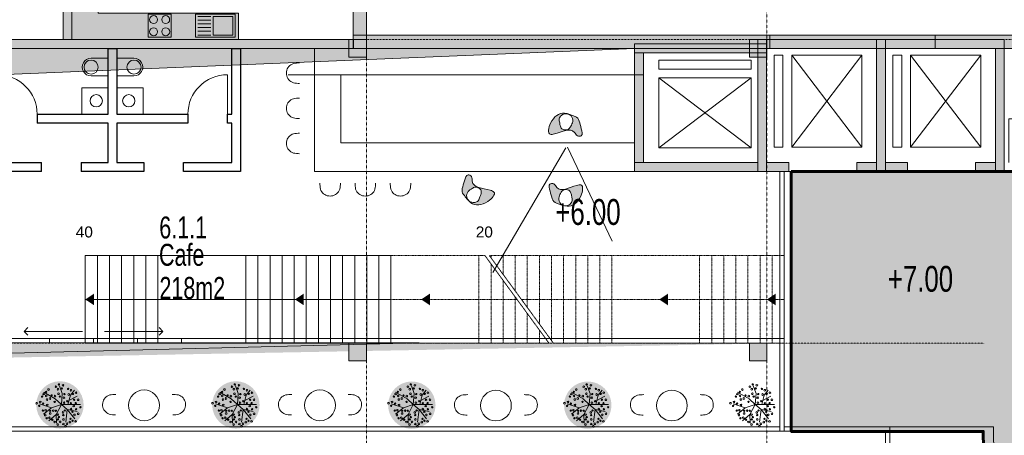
# Model space of a CAD drawing. Header units: millimetres. Extents: x -409347 to -76892, y 286088 to 1850972.
# Tile 288 of 364: x -280219 to -257834, y 1157679 to 1167140. Entities that reach past the tile are written whole.
import ezdxf

# ---------------------------------------------------------------- set-up
doc = ezdxf.new("R2010")
doc.units = ezdxf.units.MM
doc.linetypes.add('DGN Style 2', pattern=[3.08948, 1.853688, -1.235792])
doc.linetypes.add('DGN Style 4', pattern=[4.946257, 2.471584, -1.235792, 0.003089, -1.235792])
for name, color, linetype, lineweight in [('A_BU_CONCRETE_S_FILL', 7, 'Continuous', 0), ('A_BU_DOOR_S', 7, 'Continuous', 0), ('A_BU_ESC_ELE_E', 250, 'Continuous', 0), ('A_BU_FURNITURE_E', 58, 'Continuous', 0), ('A_BU_PIERCING-DOWN', 7, 'Continuous', 0), ('A_P_ERSC_TRE_A_X', 251, 'Continuous', 0), ('A_P_ERSC_TRE_V_X', 251, 'DGN Style 2', 0), ('A_P_MOEB_FES_X_X', 125, 'Continuous', 0), ('A_P_TEXT_100_X_T', 80, 'Continuous', 0), ('A_P_WAND_BET_A_X', 25, 'Continuous', 0), ('A_P_WAND_BET_V_X', 131, 'DGN Style 2', 0), ('A_P_WAND_BET_X_X', 251, 'Continuous', 30), ('W_MÖBEL FÜLLUNG', 252, 'Continuous', 0), ('W_MÖBEL LINIE', 252, 'Continuous', 13), ('W_TEXT1', 251, 'Continuous', 13), ('X_SCHRAFFUR 3', 65, 'Continuous', 0), ('Y_MENSCHEN (VOR GLAS)', 30, 'Continuous', 0), ('Z_RAUMSTEMPEL', 251, 'Continuous', 0)]:
    doc.layers.add(name, color=color, linetype=linetype, lineweight=lineweight)
doc.layers.add('A_P_ACHS_HAR_X_X', color=70, linetype='DGN Style 4', lineweight=0, transparency=0.7)
doc.styles.add('H_200-25', font='arial.ttf', dxfattribs={"width": 0.7, "height": 0.5})
doc.styles.add('HPP200-25', font='arial.ttf', dxfattribs={"width": 0.7, "height": 0.5})
doc.styles.add('HPP200-35', font='arial.ttf', dxfattribs={"width": 0.714286, "height": 0.7})
doc.styles.get("Standard").update_dxf_attribs({"font": 'arial.ttf'})

# ---------------------------------------------------------------- blocks, each defined once
blk = doc.blocks.new('Herd_4')
at = {"color": 0, "linetype": 'ByBlock', "lineweight": -2, "ltscale": 0.05}
for centre in [(721.764, 449.56), (722.04, 449.56), (721.764, 449.284), (722.039, 449.284)]:
    blk.add_circle(centre, 0.09, dxfattribs=at)
blk.add_3dface([(721.638, 449.158), (722.166, 449.158), (722.166, 449.686), (721.638, 449.686)], dxfattribs=at)
blk = doc.blocks.new('Spüle_217')
at = {"color": 0, "linetype": 'ByBlock', "lineweight": -2, "ltscale": 0.05}
for p, q in [((723.068, 449.635), (722.768, 449.635)), ((723.068, 449.55), (722.768, 449.55)), ((723.068, 449.465), (722.768, 449.465)), ((723.068, 449.38), (722.768, 449.38)), ((723.068, 449.295), (722.768, 449.295)), ((723.068, 449.21), (722.768, 449.21))]:
    blk.add_line(p, q, dxfattribs=at)
for points in [[(722.718, 449.685), (723.618, 449.685), (723.618, 449.16), (722.718, 449.16)], [(723.118, 449.635), (723.568, 449.635), (723.568, 449.21), (723.118, 449.21)]]:
    blk.add_3dface(points, dxfattribs=at)
blk = doc.blocks.new('*U218')
at = {"layer": 'W_MÖBEL FÜLLUNG', "transparency": 33554559, "extrusion": (0, 0, -1)}
blk.add_hatch(color=256, dxfattribs=at).paths.add_polyline_path([(1.511, 0.816), (0.911, 0.816), (0.911, 0.875), (-2.275, 0.875), (-2.275, 1.475), (1.511, 1.475)])
at = {"layer": 'W_MÖBEL FÜLLUNG', "transparency": 33554559, "extrusion": (0, 0, -1), "flags": 128}
blk.add_lwpolyline([(0.911, 0.816), (0.911, 0.875), (-2.275, 0.875), (-2.275, 1.475), (1.511, 1.475), (1.511, 0.816)], close=True, dxfattribs=at)
at = {"layer": 'W_MÖBEL LINIE', "transparency": 33554559, "extrusion": (0, 0, -1), "flags": 128}
blk.add_lwpolyline([(1.511, 0.875), (1.511, 0.816), (0.911, 0.816), (0.911, 0.875), (-2.275, 0.875), (-2.275, 1.475), (1.511, 1.475)], close=True, dxfattribs=at)
at = {"layer": 'W_MÖBEL LINIE', "transparency": 33554559, "extrusion": (0, 0, -1), "yscale": -1, "rotation": 180}
for name in ['Herd_4', 'Spüle_217']:
    blk.add_blockref(name, (721.418, -448.265), dxfattribs=at)
blk = doc.blocks.new('*U217')
at = {"layer": 'W_MÖBEL FÜLLUNG', "transparency": 33554559, "extrusion": (0, 0, -1)}
blk.add_hatch(color=256, dxfattribs=at).paths.add_polyline_path([(1.416, -1.511), (1.416, -0.911), (0.216, -0.911), (0.216, -1.511)])
at = {"layer": 'W_MÖBEL FÜLLUNG', "transparency": 33554559, "extrusion": (0, 0, -1), "flags": 128}
blk.add_lwpolyline([(1.416, -1.511), (1.416, -0.911), (0.216, -0.911), (0.216, -1.511)], close=True, dxfattribs=at)
at = {"layer": 'W_MÖBEL LINIE', "transparency": 33554559}
for p, q in [((-1.416, -0.911), (-0.216, -1.511)), ((-0.216, -0.911), (-1.416, -1.511))]:
    blk.add_line(p, q, dxfattribs=at)
blk.add_3dface([(-1.416, -1.511), (-1.416, -0.911), (-0.216, -0.911), (-0.216, -1.511)], dxfattribs=at)
at = {"layer": 'W_MÖBEL LINIE', "transparency": 33554559, "rotation": 90}
blk.add_blockref('*U218', (-0.6, 0), dxfattribs=at)
blk = doc.blocks.new('*U243')
at = {"layer": 'A_BU_DOOR_S', "transparency": 33554559}
blk.add_line((-0.332, 0.45), (-0.543, -0.425), dxfattribs=at)
blk.add_arc((-0.332, 0.45), 0.9, 256.4798, 346.4798, dxfattribs=at)
blk = doc.blocks.new('*U466')
at = {"layer": 'A_BU_ESC_ELE_E'}
for p, q in [((-0.678, -1.131), (0.678, 1.131)), ((0.908, -0.956), (-0.908, 0.956))]:
    blk.add_line(p, q, dxfattribs=at)
blk.add_3dface([(0.908, -0.956), (0.678, 1.131), (-0.908, 0.956), (-0.678, -1.131)], dxfattribs=at)
blk = doc.blocks.new('*U263')
at = {"layer": 'A_P_MOEB_FES_X_X', "flags": 128}
for points in [[(0.094, 0.2), (-0.294, 0.2), (-0.294, -0.2), (0.094, -0.2)], [(0.094, 0.2), (0.094, 0.2)]]:
    blk.add_lwpolyline(points, dxfattribs=at)
at = {"layer": 'A_P_MOEB_FES_X_X'}
blk.add_circle((0.094, 0), 0.16, dxfattribs=at)
blk.add_arc((0.094, 0), 0.2, 269.9876, 89.9876, dxfattribs=at)
blk = doc.blocks.new('stairss')
at = {"layer": 'A_P_ERSC_TRE_A_X', "linetype": 'Continuous', "true_color": 0x000000, "transparency": 33554508, "extrusion": (0, 0, -1)}
for points in [[(278253, 1460654), (278253, 1460787), (278253, 1460920), (278453, 1460787)], [(273486, 1460654), (273486, 1460787), (273486, 1460920), (273686, 1460787)], [(270617, 1460654), (270617, 1460787), (270617, 1460920), (270817, 1460787)], [(265204, 1460654), (265204, 1460787), (265204, 1460920), (265404, 1460787)], [(262756, 1460654), (262756, 1460787), (262756, 1460920), (262956, 1460787)]]:
    blk.add_hatch(color=18, dxfattribs=at).paths.add_polyline_path(points)
at = {"layer": 'A_P_ERSC_TRE_A_X', "color": 18, "ltscale": 0.888069, "true_color": 0x000000, "transparency": 33554508}
for p, q in [((-278453, 1459791), (-278453, 1461791)), ((-278178, 1459791), (-278178, 1461791)), ((-277903, 1459791), (-277903, 1461791)), ((-277628, 1459791), (-277628, 1461791)), ((-277353, 1459791), (-277353, 1461791)), ((-277078, 1459791), (-277078, 1461791)), ((-276803, 1459791), (-276803, 1461791)), ((-274803, 1459791), (-274803, 1461791)), ((-274528, 1459791), (-274528, 1461791)), ((-274253, 1459791), (-274253, 1461791)), ((-273978, 1459791), (-273978, 1461791)), ((-273703, 1459791), (-273703, 1461791)), ((-273428, 1459791), (-273428, 1461791)), ((-273153, 1459791), (-273153, 1461791)), ((-272878, 1459791), (-272878, 1461791)), ((-272603, 1459791), (-272603, 1461791)), ((-272328, 1459791), (-272328, 1461791)), ((-272053, 1459791), (-272053, 1461791)), ((-271778, 1459791), (-271778, 1461791)), ((-271503, 1459791), (-271503, 1461791)), ((-271503, 1460787), (-278253, 1460787))]:
    blk.add_line(p, q, dxfattribs=at)
blk.add_3dface([(-271503, 1461791), (-278453, 1461791), (-278453, 1459791), (-271503, 1459791)], dxfattribs=at)
at = {"layer": 'A_P_ERSC_TRE_V_X', "color": 18, "ltscale": 0.888069, "true_color": 0x000000, "transparency": 33554508}
for p, q in [((-269503, 1459791), (-269503, 1461791)), ((-269228, 1461733), (-269228, 1461791)), ((-268953, 1461356), (-268953, 1461791)), ((-268678, 1460980), (-268678, 1461791)), ((-268403, 1460604), (-268403, 1461791)), ((-268128, 1460227), (-268128, 1461791)), ((-267853, 1459851), (-267853, 1461791)), ((-267578, 1459791), (-267578, 1461791)), ((-267303, 1459791), (-267303, 1461791)), ((-267028, 1459791), (-267028, 1461791)), ((-266753, 1459791), (-266753, 1461791)), ((-266478, 1459791), (-266478, 1461791)), ((-264487, 1459791), (-264487, 1461791)), ((-264212, 1459791), (-264212, 1461791)), ((-263937, 1459791), (-263937, 1461791)), ((-263662, 1459791), (-263662, 1461791)), ((-263387, 1459791), (-263387, 1461791)), ((-263112, 1459791), (-263112, 1461791)), ((-262837, 1459791), (-262837, 1461791)), ((-262562, 1459791), (-262562, 1461791)), ((-269228, 1459791), (-269228, 1461596)), ((-268953, 1459791), (-268953, 1461219)), ((-268637, 1460787), (-271503, 1460787)), ((-268678, 1459791), (-268678, 1460843)), ((-262562, 1460787), (-268537, 1460787)), ((-268403, 1459791), (-268403, 1460467)), ((-268128, 1459791), (-268128, 1460090))]:
    blk.add_line(p, q, dxfattribs=at)
for points in [[(-271503, 1461791), (-271503, 1459791), (-267909, 1459791), (-269370, 1461791)], [(-262562, 1461791), (-269270, 1461791), (-267809, 1459791), (-262562, 1459791)]]:
    blk.add_3dface(points, dxfattribs=at)
at = {"char_height": 250, "attachment_point": 1}
for s, insert in [('40', (-278669, 1462449)), ('20', (-269575, 1462449))]:
    blk.add_mtext_dynamic_manual_height_columns(s, width=202622.11, gutter_width=1250, heights=[0], dxfattribs=dict(at, insert=insert))

msp = doc.modelspace()

# ---------------------------------------------------------------- hatches: boundary and pattern name
at = {"layer": 'A_BU_CONCRETE_S_FILL', "ltscale": 4.744342, "extrusion": (0, 0, -1)}
for points in [[(272335, 1166486), (272332, 1181836), (272632, 1181836), (272635, 1166486)], [(272635, 1166486), (263166, 1166486), (263166, 1166786), (272635, 1166786)], [(263166, 1166486), (259406, 1166486), (259406, 1166786), (263166, 1166786)], [(259406, 1166486), (255529, 1166486), (255529, 1166786), (259406, 1166786)]]:
    msp.add_hatch(color=256, dxfattribs=at).paths.add_polyline_path(points, flags=0)
at = {"layer": 'A_BU_CONCRETE_S_FILL', "extrusion": (0, 0, -1)}
msp.add_hatch(color=256, dxfattribs=at).paths.add_polyline_path([(279232, 1166686), (279032, 1166686), (279032, 1172911), (279232, 1172911)], flags=0)
at = {"layer": 'A_BU_CONCRETE_S_FILL'}
msp.add_hatch(color=256, dxfattribs=at).paths.add_polyline_path([(-294969, 1166486), (-294969, 1166686), (-272627, 1166686), (-272627, 1166486)], flags=0)
for points in [[(-272334, 1166686), (-272734, 1166686), (-272733, 1166286), (-272333, 1166286)], [(-263230, 1166686), (-263630, 1166686), (-263630, 1166286), (-263230, 1166286)], [(-266038, 1166387), (-266238, 1166387), (-266238, 1165884), (-266038, 1165884)], [(-263238, 1163686), (-263238, 1163886), (-262735, 1163886), (-262735, 1163686)], [(-260538, 1163686), (-260538, 1163886), (-260035, 1163886), (-260035, 1163686)], [(-272733, 1159374), (-272734, 1159774), (-272334, 1159774), (-272333, 1159374)], [(-263630, 1159374), (-263630, 1159774), (-263230, 1159774), (-263230, 1159374)]]:
    msp.add_hatch(color=256, dxfattribs=at).paths.add_polyline_path(points)
at = {"layer": 'A_BU_CONCRETE_S_FILL', "extrusion": (0, 0, -1)}
for points in [[(266238, 1166587), (263238, 1166587), (263238, 1166387), (266238, 1166387)], [(263438, 1163686), (263238, 1163686), (263238, 1166687), (263438, 1166687)], [(263438, 1166486), (263438, 1166686), (260538, 1166686), (260538, 1166486)], [(263438, 1166587), (263238, 1166587), (263238, 1163686), (263438, 1163686)], [(260738, 1163686), (260538, 1163686), (260538, 1166687), (260738, 1166687)], [(260738, 1166486), (260738, 1166686), (257837, 1166686), (257837, 1166486)], [(260738, 1166486), (260738, 1163686), (260538, 1163686), (260538, 1166486)], [(258037, 1166486), (258037, 1163686), (257837, 1163686), (257837, 1166486)], [(266038, 1163886), (266238, 1163886), (266238, 1165884), (266038, 1165884)], [(266238, 1163686), (266238, 1163886), (263438, 1163886), (263438, 1163686)], [(261190, 1163886), (261190, 1163686), (260738, 1163686), (260738, 1163886)], [(258489, 1163886), (258489, 1163686), (258037, 1163686), (258037, 1163886)]]:
    msp.add_hatch(color=256, dxfattribs=at).paths.add_polyline_path(points)
at = {"layer": 'A_BU_CONCRETE_S_FILL', "lineweight": 60, "true_color": 0x991b1e, "transparency": 33554470}
h = msp.add_hatch(color=244, dxfattribs=at)
h.dxf.hatch_style = 1
h.paths.add_polyline_path([(-255837, 1163686), (-262677, 1163686), (-262677, 1157767), (-258313, 1157767), (-257797, 1131242), (-228236, 1131242), (-228136, 1139191), (-231087, 1139191), (-231087, 1144792), (-228287, 1144792), (-228236, 1155616), (-233587, 1155600), (-233555, 1138695), (-242703, 1137171), (-248156, 1136239), (-255805, 1138864)])
at = {"layer": 'A_BU_PIERCING-DOWN'}
for points in [[(-295377, 1159883), (-295377, 1163686), (-294969, 1163686), (-294969, 1166486), (-266238, 1166486), (-293832, 1165341)], [(-295377, 1157875), (-295377, 1159783), (-262937, 1159774), (-294729, 1159183)]]:
    msp.add_hatch(color=256, dxfattribs=at).paths.add_polyline_path(points)
at = {"layer": 'X_SCHRAFFUR 3', "transparency": 33554508}
h = msp.add_hatch(color=256, dxfattribs=at)
edge = h.paths.add_edge_path()
edge.add_arc((-279304, 1158371), 539, 180, 540)
h = msp.add_hatch(color=256, dxfattribs=at)
edge = h.paths.add_edge_path()
edge.add_arc((-275304, 1158371), 539, 180, 540)
h = msp.add_hatch(color=256, dxfattribs=at)
edge = h.paths.add_edge_path()
edge.add_arc((-271304, 1158365), 539, 180, 540)
h = msp.add_hatch(color=256, dxfattribs=at)
edge = h.paths.add_edge_path()
edge.add_arc((-267304, 1158365), 539, 180, 540)
at = {"layer": 'Y_MENSCHEN (VOR GLAS)', "linetype": 'Continuous', "transparency": 33554508, "extrusion": (0, 0, -1)}
h = msp.add_hatch(color=256, dxfattribs=at)
edge = h.paths.add_edge_path()
edge.add_spline(control_points=[(267592, 1164936), (267494, 1164903), (267481, 1164725), (267400, 1164487), (267559, 1164479), (267654, 1164711), (267929, 1164567), (268229, 1164503), (268156, 1164886), (267877, 1165071), (267672, 1164962), (267592, 1164936)], knot_values=[0, 0, 0, 0, 0.14717, 0.223427, 0.264495, 0.315541, 0.530984, 0.576721, 0.696815, 0.881374, 1, 1, 1, 1], degree=3, periodic=0)
edge = h.paths.add_edge_path(flags=16)
edge.add_spline(control_points=[(267780, 1164996), (267823, 1165002), (267902, 1164981), (267965, 1164885), (267940, 1164795), (267932, 1164711), (267890, 1164641), (267811, 1164625), (267729, 1164641), (267683, 1164728), (267630, 1164822), (267665, 1164955), (267745, 1164991), (267780, 1164996)], knot_values=[0, 0, 0, 0, 0.121659, 0.207681, 0.296391, 0.37264, 0.453094, 0.504047, 0.594724, 0.666593, 0.772199, 0.899184, 1, 1, 1, 1], degree=3, periodic=0)
h = msp.add_hatch(color=256, dxfattribs=at)
edge = h.paths.add_edge_path()
edge.add_spline(control_points=[(270129, 1163160), (270196, 1163238), (270116, 1163398), (270063, 1163644), (269923, 1163569), (269961, 1163321), (269650, 1163303), (269360, 1163204), (269620, 1162913), (269955, 1162897), (270075, 1163096), (270129, 1163160)], knot_values=[0, 0, 0, 0, 0.14717, 0.223427, 0.264495, 0.315541, 0.530984, 0.576721, 0.696815, 0.881374, 1, 1, 1, 1], degree=3, periodic=0)
edge = h.paths.add_edge_path(flags=16)
edge.add_spline(control_points=[(269999, 1163012), (269966, 1162985), (269887, 1162962), (269784, 1163012), (269759, 1163102), (269722, 1163178), (269723, 1163259), (269782, 1163314), (269861, 1163342), (269945, 1163291), (270038, 1163238), (270076, 1163106), (270026, 1163034), (269999, 1163012)], knot_values=[0, 0, 0, 0, 0.121659, 0.207681, 0.296391, 0.37264, 0.453094, 0.504047, 0.594724, 0.666593, 0.772199, 0.899184, 1, 1, 1, 1], degree=3, periodic=0)
h = msp.add_hatch(color=256, dxfattribs=at)
edge = h.paths.add_edge_path()
edge.add_spline(control_points=[(268015, 1162962), (268114, 1162992), (268131, 1163170), (268217, 1163407), (268059, 1163418), (267958, 1163188), (267686, 1163339), (267388, 1163409), (267452, 1163025), (267728, 1162833), (267935, 1162937), (268015, 1162962)], knot_values=[0, 0, 0, 0, 0.14717, 0.223427, 0.264495, 0.315541, 0.530984, 0.576721, 0.696815, 0.881374, 1, 1, 1, 1], degree=3, periodic=0)
edge = h.paths.add_edge_path(flags=16)
edge.add_spline(control_points=[(267826, 1162906), (267783, 1162901), (267704, 1162924), (267644, 1163021), (267670, 1163110), (267680, 1163194), (267724, 1163263), (267803, 1163278), (267885, 1163259), (267929, 1163171), (267980, 1163076), (267941, 1162945), (267861, 1162911), (267826, 1162906)], knot_values=[0, 0, 0, 0, 0.121659, 0.207681, 0.296391, 0.37264, 0.453094, 0.504047, 0.594724, 0.666593, 0.772199, 0.899184, 1, 1, 1, 1], degree=3, periodic=0)

# ---------------------------------------------------------------- linework, layer by layer
at = {"color": 252, "true_color": 0x939598}
for points in [[(-278209, 1164986), (-278209, 1166486), (-278009, 1166486)], [(-278009, 1166486), (-278009, 1164986)], [(-275396, 1164986), (-275396, 1166486), (-275196, 1166486), (-275196, 1163886)], [(-279822, 1164986), (-279821, 1164986), (-279821, 1164786)], [(-279821, 1164986), (-278209, 1164986)], [(-278009, 1164986), (-276397, 1164986)], [(-276396, 1164986), (-276397, 1164986), (-276397, 1164786)], [(-276396, 1164986), (-276397, 1164986), (-276397, 1164786)], [(-275496, 1164986), (-275396, 1164986)], [(-275496, 1164786), (-275496, 1164986)], [(-278209, 1164786), (-279821, 1164786)], [(-278209, 1164786), (-278209, 1164786)], [(-278209, 1163886), (-278209, 1164786)], [(-276397, 1164786), (-278009, 1164786)], [(-278009, 1164786), (-278009, 1163886)], [(-275396, 1164786), (-275496, 1164786)], [(-275396, 1163886), (-275396, 1164786)], [(-279722, 1163686), (-281022, 1163686), (-281022, 1163886), (-279722, 1163886)], [(-279722, 1163686), (-279722, 1163886)], [(-278822, 1163886), (-278821, 1163886), (-278821, 1163686)], [(-278821, 1163886), (-278209, 1163886)], [(-278009, 1163886), (-277397, 1163886)], [(-277396, 1163886), (-277397, 1163886), (-277397, 1163686)], [(-277396, 1163886), (-277397, 1163886), (-277397, 1163686)], [(-276496, 1163886), (-275396, 1163886)], [(-275196, 1163886), (-275196, 1163686), (-276496, 1163686)], [(-276496, 1163686), (-276496, 1163886)], [(-277397, 1163686), (-278821, 1163686)]]:
    msp.add_lwpolyline(points, dxfattribs=at)
at = {"color": 244, "lineweight": 60, "true_color": 0x991b1e}
msp.add_lwpolyline([(-262677, 1163686), (-255837, 1163686), (-255805, 1138864), (-248156, 1136239), (-242703, 1137171), (-233555, 1138695), (-233587, 1155600), (-228236, 1155616), (-228287, 1144792), (-231087, 1144792), (-231087, 1139191), (-228136, 1139191), (-228236, 1131242), (-257797, 1131242), (-258313, 1157767), (-262677, 1157767), (-262677, 1163686)], dxfattribs=at)
at = {"layer": 'A_BU_CONCRETE_S_FILL', "ltscale": 4.744342}
for p, q in [((-272635, 1166486), (-272632, 1181836)), ((-272332, 1181836), (-272335, 1166486)), ((-272635, 1166486), (-272635, 1166786)), ((-272635, 1166786), (-263166, 1166786)), ((-263166, 1166486), (-263166, 1166786)), ((-263166, 1166786), (-259406, 1166786)), ((-263166, 1166786), (-263166, 1166486)), ((-259406, 1166486), (-259406, 1166786)), ((-259406, 1166786), (-255529, 1166786)), ((-259406, 1166786), (-259406, 1166486)), ((-272335, 1166486), (-272635, 1166486)), ((-263166, 1166486), (-272635, 1166486)), ((-259406, 1166486), (-263166, 1166486)), ((-255529, 1166486), (-259406, 1166486))]:
    msp.add_line(p, q, dxfattribs=at)
at = {"layer": 'A_BU_CONCRETE_S_FILL'}
for p, q in [((-279232, 1166686), (-279232, 1172911)), ((-279032, 1172911), (-279032, 1166686)), ((-272627, 1166686), (-294969, 1166686)), ((-279032, 1166686), (-279232, 1166686)), ((-272627, 1166486), (-272627, 1166686)), ((-294969, 1166486), (-272627, 1166486)), ((-272334, 1159774), (-272734, 1159774)), ((-272734, 1159774), (-272733, 1159374)), ((-272333, 1159374), (-272334, 1159774)), ((-263230, 1159774), (-263630, 1159774)), ((-263630, 1159774), (-263630, 1159374)), ((-263230, 1159374), (-263230, 1159774)), ((-272733, 1159374), (-272333, 1159374)), ((-263630, 1159374), (-263230, 1159374))]:
    msp.add_line(p, q, dxfattribs=at)
at = {"layer": 'A_BU_CONCRETE_S_FILL', "extrusion": (0, 0, -1)}
for p, q in [((-263438, 1163686), (-263438, 1166687)), ((-263438, 1166687), (-263238, 1166687)), ((-263238, 1166687), (-263238, 1163686)), ((-260738, 1163686), (-260738, 1166687)), ((-260738, 1166687), (-260538, 1166687)), ((-260538, 1166687), (-260538, 1163686)), ((-260738, 1163686), (-260738, 1166486)), ((-260738, 1166486), (-260538, 1166486)), ((-260538, 1166486), (-260538, 1163686)), ((-258037, 1163686), (-258037, 1166486)), ((-258037, 1166486), (-257837, 1166486)), ((-257837, 1166486), (-257837, 1163686)), ((-263238, 1163886), (-263238, 1163686)), ((-262735, 1163886), (-263238, 1163886)), ((-262735, 1163686), (-262735, 1163886)), ((-261190, 1163686), (-261190, 1163886)), ((-261190, 1163886), (-260738, 1163886)), ((-260738, 1163886), (-260738, 1163686)), ((-260538, 1163886), (-260538, 1163686)), ((-260035, 1163886), (-260538, 1163886)), ((-260035, 1163686), (-260035, 1163886)), ((-258489, 1163686), (-258489, 1163886)), ((-258489, 1163886), (-258037, 1163886)), ((-258037, 1163886), (-258037, 1163686)), ((-263238, 1163686), (-263438, 1163686)), ((-263238, 1163686), (-262735, 1163686)), ((-260738, 1163686), (-261190, 1163686)), ((-260538, 1163686), (-260738, 1163686)), ((-260538, 1163686), (-260738, 1163686)), ((-260538, 1163686), (-260035, 1163686)), ((-258037, 1163686), (-258489, 1163686)), ((-257837, 1163686), (-258037, 1163686))]:
    msp.add_line(p, q, dxfattribs=at)
at = {"layer": 'A_BU_CONCRETE_S_FILL', "flags": 128}
for points in [[(-272334, 1166686), (-272734, 1166686), (-272733, 1166286), (-272333, 1166286)], [(-266238, 1166587), (-263238, 1166587), (-263238, 1166387), (-266238, 1166387)], [(-263230, 1166686), (-263630, 1166686), (-263630, 1166286), (-263230, 1166286)], [(-263438, 1166587), (-263238, 1166587), (-263238, 1163686), (-263438, 1163686)], [(-266038, 1166387), (-266238, 1166387), (-266238, 1165884), (-266038, 1165884)], [(-266038, 1163886), (-266238, 1163886), (-266238, 1165884), (-266038, 1165884)], [(-266238, 1163686), (-266238, 1163886), (-263438, 1163886), (-263438, 1163686)]]:
    msp.add_lwpolyline(points, close=True, dxfattribs=at)
at = {"layer": 'A_BU_CONCRETE_S_FILL', "extrusion": (0, 0, -1), "flags": 128}
for points in [[(263438, 1166486), (263438, 1166686), (260538, 1166686), (260538, 1166486)], [(260738, 1166486), (260738, 1166686), (257837, 1166686), (257837, 1166486)]]:
    msp.add_lwpolyline(points, close=True, dxfattribs=at)
at = {"layer": 'A_BU_DOOR_S', "color": 252, "true_color": 0x939598, "extrusion": (0, 0, -1)}
msp.add_line((-275496, 1164986), (-275496, 1165886), dxfattribs=at)
msp.add_ellipse((-280722, 1164986), major_axis=(636, 636), ratio=1, start_param=5.49779, end_param=7.068586, dxfattribs=at)
at = {"layer": 'A_BU_DOOR_S', "color": 252, "true_color": 0x939598}
msp.add_ellipse((-275496, 1164986), major_axis=(-636, 636), ratio=1, start_param=5.49779, end_param=7.068586, dxfattribs=at)
at = {"layer": 'A_BU_ESC_ELE_E', "extrusion": (0, 0, -1)}
for p, q in [((-262667, 1164236), (-261072, 1166336)), ((-261072, 1164236), (-262667, 1166336)), ((-258371, 1164236), (-259967, 1166336)), ((-259966, 1164236), (-258371, 1166336))]:
    msp.add_line(p, q, dxfattribs=at)
at = {"layer": 'A_BU_ESC_ELE_E'}
for points in [[(-262867, 1166336), (-262867, 1164236), (-263067, 1164236), (-263067, 1166336)], [(-262667, 1164236), (-262667, 1166336), (-261072, 1166336), (-261072, 1164236)], [(-260167, 1166336), (-260166, 1164236), (-260366, 1164236), (-260367, 1166336)], [(-259966, 1164236), (-259967, 1166336), (-258371, 1166336), (-258371, 1164236)], [(-263588, 1166016), (-265688, 1166016), (-265688, 1166216), (-263588, 1166216)]]:
    msp.add_3dface(points, dxfattribs=at)
at = {"layer": 'A_BU_FURNITURE_E', "transparency": 33554508}
for p, q in [((-274719, 1166486), (-266238, 1166486)), ((-266238, 1166486), (-266238, 1165886)), ((-266238, 1165886), (-274119, 1165886)), ((-266238, 1164338), (-266238, 1163686))]:
    msp.add_line(p, q, dxfattribs=at)
at = {"layer": 'A_BU_FURNITURE_E', "color": 252, "true_color": 0x939598}
for p, q in [((-273519, 1163686), (-273519, 1166486)), ((-272919, 1165886), (-272919, 1164338)), ((-266238, 1165886), (-272919, 1165886)), ((-272919, 1164338), (-266238, 1164338)), ((-266238, 1163686), (-273519, 1163686))]:
    msp.add_line(p, q, dxfattribs=at)
at = {"layer": 'A_BU_PIERCING-DOWN'}
for p, q in [((-266238, 1166486), (-294969, 1166486)), ((-293832, 1165341), (-266238, 1166486)), ((-266238, 1166486), (-266238, 1166486)), ((-271138, 1159783), (-295377, 1159783)), ((-294729, 1159183), (-271138, 1159783)), ((-262937, 1159783), (-262937, 1159783))]:
    msp.add_line(p, q, dxfattribs=at)
at = {"layer": 'A_P_ACHS_HAR_X_X', "ltscale": 0.000466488, "transparency": 33554477}
for p, q in [((-272334, 1198014), (-272334, 1108014)), ((-263230, 1198014), (-263230, 1108014)), ((-218481, 1166686), (-308481, 1166686)), ((-258295, 1159774), (-308481, 1159774))]:
    msp.add_line(p, q, dxfattribs=at)
at = {"layer": 'A_P_ERSC_TRE_A_X', "ltscale": 4.744342, "transparency": 33554559}
for p, q in [((-255829, 1163686), (-262837, 1163686)), ((-262837, 1163686), (-262837, 1157875)), ((-262837, 1157875), (-258080, 1157875)), ((-258080, 1157875), (-257789, 1136611))]:
    msp.add_line(p, q, dxfattribs=at)
at = {"layer": 'A_P_MOEB_FES_X_X', "color": 252, "true_color": 0x939598, "flags": 128}
for points in [[(-278209, 1164986), (-278809, 1164986), (-278809, 1165587), (-278209, 1165587)], [(-278009, 1164986), (-277409, 1164986), (-277409, 1165587), (-278009, 1165587)]]:
    msp.add_lwpolyline(points, close=True, dxfattribs=at)
at = {"layer": 'A_P_MOEB_FES_X_X', "color": 252, "true_color": 0x939598}
for centre in [(-278478, 1165295), (-277740, 1165295)]:
    msp.add_circle(centre, 140, dxfattribs=at)
at = {"layer": 'A_P_WAND_BET_A_X', "transparency": 33554508}
for p, q in [((-280033, 1160133), (-280119, 1160045)), ((-278792, 1160045), (-280119, 1160045)), ((-280119, 1160045), (-280032, 1159958)), ((-278289, 1160045), (-276962, 1160045)), ((-276962, 1160045), (-277050, 1159958)), ((-277049, 1160133), (-276962, 1160045)), ((-279541, 1159883), (-279541, 1159783)), ((-278541, 1159883), (-278541, 1159783)), ((-277541, 1159883), (-277541, 1159783)), ((-276541, 1159883), (-276541, 1159783))]:
    msp.add_line(p, q, dxfattribs=at)
at = {"layer": 'A_P_WAND_BET_A_X'}
for p, q in [((-260434, 1157775), (-260534, 1157775)), ((-260534, 1157775), (-260534, 1140326)), ((-260434, 1140326), (-260434, 1157775))]:
    msp.add_line(p, q, dxfattribs=at)
at = {"layer": 'A_P_WAND_BET_A_X', "ltscale": 0.01}
msp.add_3dface([(-409347, 1850972), (-87526, 1850972), (-87526, 286088), (-409347, 286088)], dxfattribs=at)
at = {"layer": 'A_P_WAND_BET_A_X'}
for points in [[(-262937, 1157775), (-262837, 1157775), (-262837, 1163686), (-262937, 1163686)], [(-295377, 1157875), (-295377, 1157775), (-262937, 1157775), (-262937, 1157875)], [(-262837, 1157875), (-262837, 1157775), (-260434, 1157775), (-260434, 1157875)]]:
    msp.add_3dface(points, dxfattribs=at)
at = {"layer": 'A_P_WAND_BET_A_X', "transparency": 33554508}
for points in [[(-295377, 1159883), (-295377, 1159783), (-262937, 1159774), (-262937, 1159883)], [(-262937, 1157775), (-262837, 1157775), (-262837, 1159883), (-262937, 1159883)], [(-295377, 1157875), (-295377, 1157775), (-262937, 1157775), (-262937, 1157875)]]:
    msp.add_3dface(points, dxfattribs=at)
at = {"layer": 'A_P_WAND_BET_V_X'}
for points in [[(-393838, 1227393), (-393831, 1092383), (-110937, 1092398), (-110944, 1227408)], [(-393838, 1227383), (-393831, 1092383), (-110937, 1092398), (-110944, 1227398)]]:
    msp.add_3dface(points, dxfattribs=at)
at = {"layer": 'W_MÖBEL LINIE', "color": 252, "true_color": 0x939598, "flags": 128}
for points in [[(-273856, 1165689, -0.046214), (-273995, 1165704, -0.301411), (-274151, 1165891, -0.036991), (-274151, 1165955, -0.301411), (-273995, 1166142, -0.046214), (-273856, 1166157)], [(-273856, 1164889, -0.046214), (-273995, 1164904, -0.301411), (-274151, 1165091, -0.036991), (-274151, 1165155, -0.301411), (-273995, 1165342, -0.046214), (-273856, 1165357)], [(-273856, 1164089, -0.046214), (-273995, 1164104, -0.301411), (-274151, 1164291, -0.036991), (-274151, 1164355, -0.301411), (-273995, 1164542, -0.046214), (-273856, 1164557)], [(-272928, 1163422, -0.046214), (-272943, 1163282, -0.301411), (-273130, 1163127, -0.036991), (-273194, 1163127, -0.301411), (-273381, 1163282, -0.046214), (-273396, 1163421)], [(-272128, 1163422, -0.046214), (-272143, 1163282, -0.301411), (-272330, 1163127, -0.036991), (-272394, 1163127, -0.301411), (-272581, 1163282, -0.046214), (-272596, 1163421)], [(-271328, 1163422, -0.046214), (-271343, 1163282, -0.301411), (-271530, 1163127, -0.036991), (-271594, 1163127, -0.301411), (-271781, 1163282, -0.046214), (-271796, 1163421)]]:
    msp.add_lwpolyline(points, format="xyb", dxfattribs=at)
at = {"layer": 'W_MÖBEL LINIE', "transparency": 33554508, "flags": 128}
for points in [[(-278033, 1158611, 0.046214), (-278172, 1158598, 0.301411), (-278332, 1158415, 0.036991), (-278333, 1158351, 0.301411), (-278182, 1158161, 0.046214), (-278043, 1158143)], [(-276751, 1158611, -0.046214), (-276612, 1158598, -0.301411), (-276452, 1158415, -0.036991), (-276451, 1158351, -0.301411), (-276603, 1158161, -0.046214), (-276741, 1158143)], [(-274033, 1158611, 0.046214), (-274172, 1158598, 0.301411), (-274332, 1158415, 0.036991), (-274333, 1158351, 0.301411), (-274182, 1158161, 0.046214), (-274043, 1158143)], [(-272751, 1158611, -0.046214), (-272612, 1158598, -0.301411), (-272452, 1158415, -0.036991), (-272451, 1158351, -0.301411), (-272603, 1158161, -0.046214), (-272741, 1158143)]]:
    msp.add_lwpolyline(points, format="xyb", dxfattribs=at)
at = {"layer": 'W_MÖBEL LINIE', "color": 9, "true_color": 0xc7c8ca, "flags": 128}
for points in [[(-270033, 1158605, 0.046214), (-270172, 1158592, 0.301411), (-270332, 1158409, 0.036991), (-270333, 1158345, 0.301411), (-270182, 1158155, 0.046214), (-270043, 1158137)], [(-268751, 1158605, -0.046214), (-268612, 1158592, -0.301411), (-268452, 1158409, -0.036991), (-268451, 1158345, -0.301411), (-268603, 1158155, -0.046214), (-268741, 1158137)], [(-266033, 1158605, 0.046214), (-266172, 1158592, 0.301411), (-266332, 1158409, 0.036991), (-266333, 1158345, 0.301411), (-266182, 1158155, 0.046214), (-266043, 1158137)], [(-264751, 1158605, -0.046214), (-264612, 1158592, -0.301411), (-264452, 1158409, -0.036991), (-264451, 1158345, -0.301411), (-264603, 1158155, -0.046214), (-264741, 1158137)]]:
    msp.add_lwpolyline(points, format="xyb", dxfattribs=at)
at = {"layer": 'W_MÖBEL LINIE', "transparency": 33554508}
for centre in [(-277392, 1158362), (-273392, 1158362)]:
    msp.add_circle(centre, 350, dxfattribs=at)
at = {"layer": 'W_MÖBEL LINIE', "color": 9, "true_color": 0xc7c8ca}
for centre in [(-269392, 1158356), (-265392, 1158356)]:
    msp.add_circle(centre, 350, dxfattribs=at)
at = {"layer": 'Y_MENSCHEN (VOR GLAS)', "transparency": 33554508}
for p, q in [((-267805, 1164221), (-269460, 1161388)), ((-267763, 1164235), (-266748, 1162097))]:
    msp.add_line(p, q, dxfattribs=at)
at = {"layer": 'Y_MENSCHEN (VOR GLAS)', "transparency": 33554508, "flags": 128}
for points in [[(-279270, 1158382), (-279250, 1158630), (-279315, 1158803)], [(-279124, 1158382), (-279067, 1158595), (-278976, 1158704)], [(-275270, 1158382), (-275250, 1158630), (-275315, 1158803)], [(-275124, 1158382), (-275067, 1158595), (-274976, 1158704)], [(-271270, 1158382), (-271250, 1158630), (-271315, 1158803)], [(-271124, 1158382), (-271067, 1158595), (-270976, 1158704)], [(-267270, 1158382), (-267250, 1158630), (-267315, 1158803)], [(-267124, 1158382), (-267067, 1158595), (-266976, 1158704)], [(-263495, 1158382), (-263476, 1158630), (-263540, 1158803)], [(-263349, 1158382), (-263292, 1158595), (-263201, 1158704)], [(-279270, 1158382), (-279411, 1158508), (-279672, 1158659)], [(-279099, 1158474), (-278915, 1158568)], [(-275270, 1158382), (-275411, 1158508), (-275672, 1158659)], [(-275099, 1158474), (-274915, 1158568)], [(-271270, 1158382), (-271411, 1158508), (-271672, 1158659)], [(-271099, 1158474), (-270915, 1158568)], [(-267270, 1158382), (-267411, 1158508), (-267672, 1158659)], [(-267099, 1158474), (-266915, 1158568)], [(-263495, 1158382), (-263637, 1158508), (-263898, 1158659)], [(-263325, 1158474), (-263141, 1158568)], [(-279497, 1158304), (-279771, 1158395)], [(-279270, 1158382), (-279497, 1158304), (-279677, 1158164)], [(-279270, 1158382), (-279391, 1158151), (-279384, 1157952)], [(-279270, 1158382), (-279137, 1158268), (-278968, 1158054)], [(-279270, 1158382), (-278834, 1158382)], [(-279137, 1158268), (-279174, 1157979)], [(-279137, 1158268), (-278912, 1158220)], [(-275497, 1158304), (-275771, 1158395)], [(-275270, 1158382), (-275497, 1158304), (-275677, 1158164)], [(-275270, 1158382), (-275391, 1158151), (-275384, 1157952)], [(-275270, 1158382), (-275137, 1158268), (-274968, 1158054)], [(-275270, 1158382), (-274834, 1158382)], [(-275137, 1158268), (-275174, 1157979)], [(-275137, 1158268), (-274912, 1158220)], [(-271497, 1158304), (-271771, 1158395)], [(-271270, 1158382), (-271497, 1158304), (-271677, 1158164)], [(-271270, 1158382), (-271391, 1158151), (-271384, 1157952)], [(-271270, 1158382), (-271137, 1158268), (-270968, 1158054)], [(-271270, 1158382), (-270834, 1158382)], [(-271137, 1158268), (-271174, 1157979)], [(-271137, 1158268), (-270912, 1158220)], [(-267497, 1158304), (-267771, 1158395)], [(-267270, 1158382), (-267497, 1158304), (-267677, 1158164)], [(-267270, 1158382), (-267391, 1158151), (-267384, 1157952)], [(-267270, 1158382), (-267137, 1158268), (-266968, 1158054)], [(-267270, 1158382), (-266834, 1158382)], [(-267137, 1158268), (-267174, 1157979)], [(-267137, 1158268), (-266912, 1158220)], [(-263723, 1158304), (-263997, 1158395)], [(-263495, 1158382), (-263723, 1158304), (-263903, 1158164)], [(-263495, 1158382), (-263617, 1158151), (-263609, 1157952)], [(-263495, 1158382), (-263363, 1158268), (-263193, 1158054)], [(-263495, 1158382), (-263060, 1158382)], [(-263363, 1158268), (-263399, 1157979)], [(-263363, 1158268), (-263137, 1158220)], [(-279391, 1158151), (-279558, 1158006)], [(-275391, 1158151), (-275558, 1158006)], [(-271391, 1158151), (-271558, 1158006)], [(-267391, 1158151), (-267558, 1158006)], [(-263617, 1158151), (-263783, 1158006)]]:
    msp.add_lwpolyline(points, dxfattribs=at)
at = {"layer": 'Y_MENSCHEN (VOR GLAS)', "transparency": 33554508}
for centre, radius in [((-279619, 1158669), 15.5), ((-279564, 1158720), 19.1), ((-279394, 1158785), 19.1), ((-279350, 1158728), 19.1), ((-279329, 1158837), 15.5), ((-279261, 1158748), 15.5), ((-279234, 1158818), 19.1), ((-279120, 1158735), 15.5), ((-279053, 1158705), 19.1), ((-275619, 1158669), 15.5), ((-275564, 1158720), 19.1), ((-275394, 1158785), 19.1), ((-275350, 1158728), 19.1), ((-275329, 1158837), 15.5), ((-275261, 1158748), 15.5), ((-275234, 1158818), 19.1), ((-275120, 1158735), 15.5), ((-275053, 1158705), 19.1), ((-271619, 1158669), 15.5), ((-271564, 1158720), 19.1), ((-271394, 1158785), 19.1), ((-271350, 1158728), 19.1), ((-271329, 1158837), 15.5), ((-271261, 1158748), 15.5), ((-271234, 1158818), 19.1), ((-271120, 1158735), 15.5), ((-271053, 1158705), 19.1), ((-267619, 1158669), 15.5), ((-267564, 1158720), 19.1), ((-267394, 1158785), 19.1), ((-267350, 1158728), 19.1), ((-267329, 1158837), 15.5), ((-267261, 1158748), 15.5), ((-267234, 1158818), 19.1), ((-267120, 1158735), 15.5), ((-267053, 1158705), 19.1), ((-263845, 1158669), 15.5), ((-263789, 1158720), 19.1), ((-263619, 1158785), 19.1), ((-263575, 1158728), 19.1), ((-263554, 1158837), 15.5), ((-263487, 1158748), 15.5), ((-263460, 1158818), 19.1), ((-263345, 1158735), 15.5), ((-263279, 1158705), 19.1), ((-279710, 1158561), 15.5), ((-279675, 1158619), 19.1), ((-279616, 1158576), 19.1), ((-279598, 1158494), 19.1), ((-279530, 1158517), 19.1), ((-279493, 1158587), 15.5), ((-279418, 1158572), 19.1), ((-279336, 1158624), 19.1), ((-279307, 1158560), 15.5), ((-279215, 1158535), 19.1), ((-279203, 1158619), 15.5), ((-279137, 1158455), 15.5), ((-279103, 1158608), 19.1), ((-279010, 1158620), 15.5), ((-278982, 1158490), 15.5), ((-278939, 1158649), 19.1), ((-278892, 1158488), 19.1), ((-275710, 1158561), 15.5), ((-275675, 1158619), 19.1), ((-275616, 1158576), 19.1), ((-275598, 1158494), 19.1), ((-275530, 1158517), 19.1), ((-275493, 1158587), 15.5), ((-275418, 1158572), 19.1), ((-275336, 1158624), 19.1), ((-275307, 1158560), 15.5), ((-275215, 1158535), 19.1), ((-275203, 1158619), 15.5), ((-275137, 1158455), 15.5), ((-275103, 1158608), 19.1), ((-275010, 1158620), 15.5), ((-274982, 1158490), 15.5), ((-274939, 1158649), 19.1), ((-274892, 1158488), 19.1), ((-271710, 1158561), 15.5), ((-271675, 1158619), 19.1), ((-271616, 1158576), 19.1), ((-271598, 1158494), 19.1), ((-271530, 1158517), 19.1), ((-271493, 1158587), 15.5), ((-271418, 1158572), 19.1), ((-271336, 1158624), 19.1), ((-271307, 1158560), 15.5), ((-271215, 1158535), 19.1), ((-271203, 1158619), 15.5), ((-271137, 1158455), 15.5), ((-271103, 1158608), 19.1), ((-271010, 1158620), 15.5), ((-270982, 1158490), 15.5), ((-270939, 1158649), 19.1), ((-270892, 1158488), 19.1), ((-267710, 1158561), 15.5), ((-267675, 1158619), 19.1), ((-267616, 1158576), 19.1), ((-267598, 1158494), 19.1), ((-267530, 1158517), 19.1), ((-267493, 1158587), 15.5), ((-267418, 1158572), 19.1), ((-267336, 1158624), 19.1), ((-267307, 1158560), 15.5), ((-267215, 1158535), 19.1), ((-267203, 1158619), 15.5), ((-267137, 1158455), 15.5), ((-267103, 1158608), 19.1), ((-267010, 1158620), 15.5), ((-266982, 1158490), 15.5), ((-266939, 1158649), 19.1), ((-266892, 1158488), 19.1), ((-263935, 1158561), 15.5), ((-263900, 1158619), 19.1), ((-263842, 1158576), 19.1), ((-263823, 1158494), 19.1), ((-263755, 1158517), 19.1), ((-263718, 1158587), 15.5), ((-263643, 1158572), 19.1), ((-263561, 1158624), 19.1), ((-263532, 1158560), 15.5), ((-263440, 1158535), 19.1), ((-263428, 1158619), 15.5), ((-263362, 1158455), 15.5), ((-263328, 1158608), 19.1), ((-263235, 1158620), 15.5), ((-263207, 1158490), 15.5), ((-263164, 1158649), 19.1), ((-263118, 1158488), 19.1), ((-279834, 1158410), 19.1), ((-279774, 1158348), 15.5), ((-279753, 1158438), 19.1), ((-279691, 1158243), 15.5), ((-279686, 1158401), 15.5), ((-279632, 1158248), 19.1), ((-279593, 1158369), 19.1), ((-279524, 1158236), 15.5), ((-279458, 1158241), 19.1), ((-279424, 1158438), 15.5), ((-279396, 1158239), 15.5), ((-279211, 1158422), 19.1), ((-279194, 1158244), 15.5), ((-279055, 1158411), 15.5), ((-279052, 1158277), 19.1), ((-278989, 1158345), 19.1), ((-278946, 1158412), 15.5), ((-278937, 1158272), 15.5), ((-278840, 1158317), 15.5), ((-275834, 1158410), 19.1), ((-275774, 1158348), 15.5), ((-275753, 1158438), 19.1), ((-275691, 1158243), 15.5), ((-275686, 1158401), 15.5), ((-275632, 1158248), 19.1), ((-275593, 1158369), 19.1), ((-275524, 1158236), 15.5), ((-275458, 1158241), 19.1), ((-275424, 1158438), 15.5), ((-275396, 1158239), 15.5), ((-275211, 1158422), 19.1), ((-275194, 1158244), 15.5), ((-275055, 1158411), 15.5), ((-275052, 1158277), 19.1), ((-274989, 1158345), 19.1), ((-274946, 1158412), 15.5), ((-274937, 1158272), 15.5), ((-274840, 1158317), 15.5), ((-271834, 1158410), 19.1), ((-271774, 1158348), 15.5), ((-271753, 1158438), 19.1), ((-271691, 1158243), 15.5), ((-271686, 1158401), 15.5), ((-271632, 1158248), 19.1), ((-271593, 1158369), 19.1), ((-271524, 1158236), 15.5), ((-271458, 1158241), 19.1), ((-271424, 1158438), 15.5), ((-271396, 1158239), 15.5), ((-271211, 1158422), 19.1), ((-271194, 1158244), 15.5), ((-271055, 1158411), 15.5), ((-271052, 1158277), 19.1), ((-270989, 1158345), 19.1), ((-270946, 1158412), 15.5), ((-270937, 1158272), 15.5), ((-270840, 1158317), 15.5), ((-267834, 1158410), 19.1), ((-267774, 1158348), 15.5), ((-267753, 1158438), 19.1), ((-267691, 1158243), 15.5), ((-267686, 1158401), 15.5), ((-267632, 1158248), 19.1), ((-267593, 1158369), 19.1), ((-267524, 1158236), 15.5), ((-267458, 1158241), 19.1), ((-267424, 1158438), 15.5), ((-267396, 1158239), 15.5), ((-267211, 1158422), 19.1), ((-267194, 1158244), 15.5), ((-267055, 1158411), 15.5), ((-267052, 1158277), 19.1), ((-266989, 1158345), 19.1), ((-266946, 1158412), 15.5), ((-266937, 1158272), 15.5), ((-266840, 1158317), 15.5), ((-264059, 1158410), 19.1), ((-263999, 1158348), 15.5), ((-263978, 1158438), 19.1), ((-263917, 1158243), 15.5), ((-263911, 1158401), 15.5), ((-263858, 1158248), 19.1), ((-263819, 1158369), 19.1), ((-263749, 1158236), 15.5), ((-263683, 1158241), 19.1), ((-263650, 1158438), 15.5), ((-263622, 1158239), 15.5), ((-263436, 1158422), 19.1), ((-263420, 1158244), 15.5), ((-263281, 1158411), 15.5), ((-263277, 1158277), 19.1), ((-263215, 1158345), 19.1), ((-263171, 1158412), 15.5), ((-263162, 1158272), 15.5), ((-263065, 1158317), 15.5), ((-279640, 1158139), 19.1), ((-279606, 1158066), 15.5), ((-279545, 1158079), 19.1), ((-279525, 1158176), 19.1), ((-279477, 1158033), 15.5), ((-279355, 1158150), 19.1), ((-279350, 1158041), 15.5), ((-279329, 1158093), 15.5), ((-279236, 1158199), 19.1), ((-279224, 1158041), 19.1), ((-279227, 1158140), 15.5), ((-279061, 1158054), 15.5), ((-279020, 1158215), 15.5), ((-279017, 1158012), 15.5), ((-278974, 1158144), 19.1), ((-278947, 1157997), 19.1), ((-278889, 1158170), 19.1), ((-275640, 1158139), 19.1), ((-275606, 1158066), 15.5), ((-275545, 1158079), 19.1), ((-275525, 1158176), 19.1), ((-275477, 1158033), 15.5), ((-275355, 1158150), 19.1), ((-275350, 1158041), 15.5), ((-275329, 1158093), 15.5), ((-275236, 1158199), 19.1), ((-275224, 1158041), 19.1), ((-275227, 1158140), 15.5), ((-275061, 1158054), 15.5), ((-275020, 1158215), 15.5), ((-275017, 1158012), 15.5), ((-274974, 1158144), 19.1), ((-274947, 1157997), 19.1), ((-274889, 1158170), 19.1), ((-271640, 1158139), 19.1), ((-271606, 1158066), 15.5), ((-271545, 1158079), 19.1), ((-271525, 1158176), 19.1), ((-271477, 1158033), 15.5), ((-271355, 1158150), 19.1), ((-271350, 1158041), 15.5), ((-271329, 1158093), 15.5), ((-271236, 1158199), 19.1), ((-271224, 1158041), 19.1), ((-271227, 1158140), 15.5), ((-271061, 1158054), 15.5), ((-271020, 1158215), 15.5), ((-271017, 1158012), 15.5), ((-270974, 1158144), 19.1), ((-270947, 1157997), 19.1), ((-270889, 1158170), 19.1), ((-267640, 1158139), 19.1), ((-267606, 1158066), 15.5), ((-267545, 1158079), 19.1), ((-267525, 1158176), 19.1), ((-267477, 1158033), 15.5), ((-267355, 1158150), 19.1), ((-267350, 1158041), 15.5), ((-267329, 1158093), 15.5), ((-267236, 1158199), 19.1), ((-267224, 1158041), 19.1), ((-267227, 1158140), 15.5), ((-267061, 1158054), 15.5), ((-267020, 1158215), 15.5), ((-267017, 1158012), 15.5), ((-266974, 1158144), 19.1), ((-266947, 1157997), 19.1), ((-266889, 1158170), 19.1), ((-263865, 1158139), 19.1), ((-263832, 1158066), 15.5), ((-263770, 1158079), 19.1), ((-263750, 1158176), 19.1), ((-263703, 1158033), 15.5), ((-263580, 1158150), 19.1), ((-263575, 1158041), 15.5), ((-263554, 1158093), 15.5), ((-263462, 1158199), 19.1), ((-263452, 1158140), 15.5), ((-263449, 1158041), 19.1), ((-263287, 1158054), 15.5), ((-263246, 1158215), 15.5), ((-263242, 1158012), 15.5), ((-263200, 1158144), 19.1), ((-263172, 1157997), 19.1), ((-263114, 1158170), 19.1), ((-279425, 1157983), 19.1), ((-279356, 1157924), 19.1), ((-279301, 1157984), 19.1), ((-279224, 1157935), 19.1), ((-279176, 1157886), 19.1), ((-279143, 1157942), 19.1), ((-279078, 1157980), 19.1), ((-275425, 1157983), 19.1), ((-275356, 1157924), 19.1), ((-275301, 1157984), 19.1), ((-275224, 1157935), 19.1), ((-275176, 1157886), 19.1), ((-275143, 1157942), 19.1), ((-275078, 1157980), 19.1), ((-271425, 1157983), 19.1), ((-271356, 1157924), 19.1), ((-271301, 1157984), 19.1), ((-271224, 1157935), 19.1), ((-271176, 1157886), 19.1), ((-271143, 1157942), 19.1), ((-271078, 1157980), 19.1), ((-267425, 1157983), 19.1), ((-267356, 1157924), 19.1), ((-267301, 1157984), 19.1), ((-267224, 1157935), 19.1), ((-267176, 1157886), 19.1), ((-267143, 1157942), 19.1), ((-267078, 1157980), 19.1), ((-263651, 1157983), 19.1), ((-263581, 1157924), 19.1), ((-263527, 1157984), 19.1), ((-263449, 1157935), 19.1), ((-263401, 1157886), 19.1), ((-263368, 1157942), 19.1), ((-263303, 1157980), 19.1)]:
    msp.add_circle(centre, radius, dxfattribs=at)
for points, start_tangent, end_tangent in [([(-267592, 1164936), (-267453, 1164658), (-267451, 1164497), (-267538, 1164494), (-267609, 1164575), (-268062, 1164540), (-268158, 1164531), (-268148, 1164784), (-267831, 1165011), (-267592, 1164936)], (0.948337, -0.317264), (0.948337, -0.317264)), ([(-267780, 1164996), (-267904, 1164961), (-267951, 1164884), (-267942, 1164791), (-267926, 1164713), (-267876, 1164644), (-267824, 1164631), (-267732, 1164655), (-267689, 1164717), (-267647, 1164820), (-267685, 1164948), (-267780, 1164996)], (-0.989725, 0.142984), (-0.989725, 0.142984)), ([(-270129, 1163160), (-270106, 1163469), (-270025, 1163608), (-269949, 1163567), (-269930, 1163461), (-269523, 1163257), (-269436, 1163216), (-269574, 1163004), (-269963, 1162973), (-270129, 1163160)], (-0.650258, 0.759713), (-0.650258, 0.759713)), ([(-268015, 1162962), (-268160, 1163236), (-268166, 1163397), (-268079, 1163402), (-268007, 1163323), (-267554, 1163368), (-267458, 1163379), (-267463, 1163126), (-267774, 1162892), (-268015, 1162962)], (-0.955269, 0.295738), (-0.955269, 0.295738)), ([(-269999, 1163012), (-269875, 1162978), (-269795, 1163019), (-269755, 1163104), (-269728, 1163179), (-269736, 1163264), (-269773, 1163302), (-269865, 1163329), (-269934, 1163298), (-270023, 1163231), (-270056, 1163101), (-269999, 1163012)], (0.775364, -0.631514), (0.775364, -0.631514)), ([(-267826, 1162906), (-267703, 1162943), (-267657, 1163021), (-267669, 1163114), (-267686, 1163192), (-267738, 1163260), (-267790, 1163272), (-267881, 1163246), (-267924, 1163183), (-267963, 1163079), (-267921, 1162952), (-267826, 1162906)], (0.992705, -0.120567), (0.992705, -0.120567))]:
    msp.add_spline(points, degree=3, dxfattribs=dict(at, start_tangent=start_tangent, end_tangent=end_tangent))

# ---------------------------------------------------------------- block references
msp.add_blockref('stairss', (-275, -300016))
at = {"layer": 'A_BU_DOOR_S', "transparency": 33554559, "extrusion": (0, 0, -1), "xscale": 1111.111118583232, "yscale": 1111.111118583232, "zscale": 1000, "rotation": 193.5203182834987}
msp.add_blockref('*U243', (257253, 1164286), dxfattribs=at)
at = {"layer": 'A_BU_ESC_ELE_E', "extrusion": (0, 0, -1), "xscale": 1000, "yscale": 1000, "zscale": 1000, "rotation": 83.6948148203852}
msp.add_blockref('*U466', (264638, 1165018), dxfattribs=at)
at = {"layer": 'A_P_MOEB_FES_X_X', "color": 252, "true_color": 0x939598, "yscale": 1000.000000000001, "zscale": 1000.000000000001}
for p, xscale, rotation in [((-278503, 1166061), -1000.000000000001, 359.9942704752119), ((-277715, 1166061), 1000.000000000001, 0.005729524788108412)]:
    msp.add_blockref('*U263', p, dxfattribs=dict(at, xscale=xscale, rotation=rotation))
at = {"layer": 'W_MÖBEL LINIE', "transparency": 33554559, "extrusion": (0, 0, -1), "xscale": 1000, "yscale": 1000, "zscale": 1000, "rotation": 90}
msp.add_blockref('*U217', (277521, 1168761), dxfattribs=at)

# ---------------------------------------------------------------- texts
at = {"layer": 'A_P_TEXT_100_X_T', "color": 6, "true_color": 0xff00ff, "transparency": 33554508, "style": 'HPP200-35', "width": 0.714286}
msp.add_text('+6.00', height=588.6, dxfattribs=at).set_placement((-268042, 1162468))
at = {"layer": 'A_P_TEXT_100_X_T', "color": 6, "true_color": 0xff00ff, "style": 'HPP200-35', "width": 0.714286}
msp.add_text('+7.00', height=588.6, dxfattribs=at).set_placement((-260483, 1160947))
at = {"layer": 'A_P_WAND_BET_X_X', "transparency": 33554508, "style": 'HPP200-25', "width": 0.7}
msp.add_text('218m2', height=500, dxfattribs=at).set_placement((-277042, 1160784))
at = {"layer": 'W_TEXT1', "transparency": 33554508, "style": 'HPP200-25', "width": 0.7}
msp.add_text('Cafe', height=500, dxfattribs=at).set_placement((-277052, 1161538))
at = {"layer": 'Z_RAUMSTEMPEL', "transparency": 33554508, "style": 'H_200-25', "width": 0.7}
msp.add_text('6.1.1', height=500, dxfattribs=at).set_placement((-277046, 1162160))

doc.saveas('drawing.dxf')
